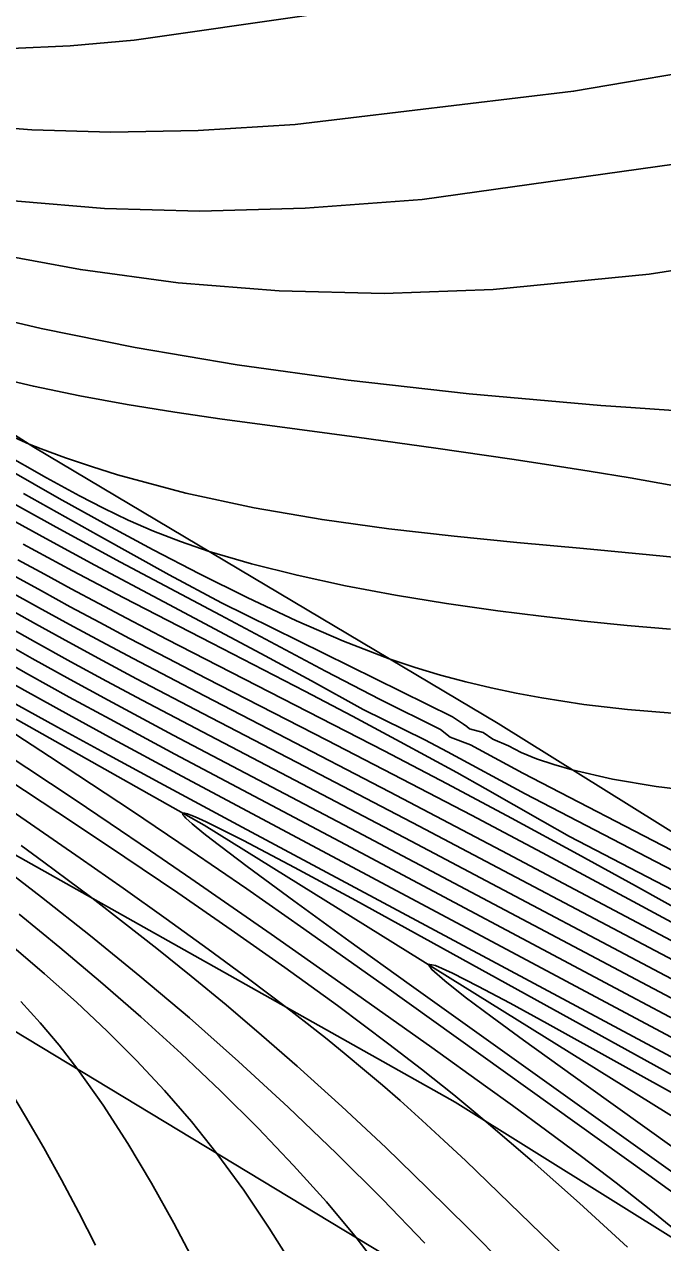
# Model space of a CAD drawing. Extents: x 2356077 to 2359823, y 225951 to 227822.
# Drawn here: x 2356880.59 to 2356899.54, y 227158.18 to 227194.35 of the extents above; entities that cross this region are included whole.
import ezdxf

# ---------------------------------------------------------------- set-up
doc = ezdxf.new("R2010")
doc.units = 0
for name, color, linetype in [('DTM Contours Major', 7, 'Continuous'), ('DTM Contours Minor', 7, 'Continuous'), ('PH Exist DTM Breakline', 7, 'Continuous'), ('PH Exist DTM Point', 7, 'Continuous')]:
    doc.layers.add(name, color=color, linetype=linetype)

msp = doc.modelspace()

# ---------------------------------------------------------------- linework, layer by layer
at = {"layer": 'DTM Contours Major'}
for points in [[(2356903.981, 227187.685), (2356899.143, 227186.94), (2356894.513, 227186.477), (2356891.273, 227186.365), (2356888.157, 227186.44), (2356885.156, 227186.681), (2356882.259, 227187.069), (2356879.457, 227187.585), (2356876.74, 227188.208), (2356874.327, 227188.853), (2356872.014, 227189.546), (2356869.837, 227190.259), (2356867.833, 227190.966), (2356866.04, 227191.642), (2356864.494, 227192.259), (2356863.375, 227192.729), (2356862.162, 227193.263), (2356861.037, 227193.771), (2356859.616, 227194.425)], [(2356899.827, 227173.896), (2356898.496, 227174.01), (2356897.207, 227174.162), (2356895.959, 227174.353), (2356895.198, 227174.492), (2356894.447, 227174.649), (2356893.7, 227174.827), (2356892.951, 227175.029), (2356892.195, 227175.258), (2356891.425, 227175.518), (2356890.066, 227176.038), (2356888.668, 227176.639), (2356887.207, 227177.339), (2356885.797, 227178.035), (2356884.421, 227178.746), (2356883.046, 227179.491), (2356881.627, 227180.279), (2356879.388, 227181.55)], [(2356900.479, 227167.807), (2356898.739, 227168.774), (2356897.024, 227169.717), (2356895.06, 227170.783), (2356893.15, 227171.802), (2356891.271, 227172.787), (2356888.638, 227174.142), (2356884.832, 227176.092), (2356883.628, 227176.719), (2356881.984, 227177.591), (2356881.187, 227178.023), (2356880.402, 227178.454)], [(2356900.966, 227164.824), (2356890.473, 227170.379), (2356885.016, 227173.252), (2356883.078, 227174.29), (2356881.95, 227174.904), (2356880.824, 227175.527), (2356879.704, 227176.156)], [(2356880.234, 227170.988), (2356882.248, 227169.597), (2356883.529, 227168.7), (2356884.805, 227167.794), (2356886.053, 227166.893), (2356887.25, 227166.013), (2356888.372, 227165.165), (2356888.992, 227164.685), (2356889.582, 227164.217), (2356890.149, 227163.759), (2356890.695, 227163.305), (2356891.227, 227162.853), (2356891.748, 227162.397), (2356892.402, 227161.811), (2356893.051, 227161.213), (2356893.698, 227160.605), (2356894.998, 227159.356), (2356897.171, 227157.244)], [(2356902.413, 227161.188), (2356896.118, 227164.682), (2356895.013, 227165.286), (2356894.059, 227165.794), (2356893.305, 227166.177), (2356892.797, 227166.404), (2356892.583, 227166.445), (2356892.689, 227166.285), (2356893.072, 227165.949), (2356893.685, 227165.468), (2356894.482, 227164.871), (2356895.415, 227164.188), (2356897.268, 227162.854), (2356901.623, 227159.737)], [(2356880.493, 227165.338), (2356881.065, 227164.707), (2356881.626, 227164.039), (2356882.179, 227163.325), (2356882.931, 227162.259), (2356883.663, 227161.123), (2356884.365, 227159.947), (2356885.029, 227158.76), (2356885.645, 227157.592)]]:
    msp.add_lwpolyline(points, dxfattribs=at)
at = {"layer": 'DTM Contours Minor'}
for points in [[(2356902.114, 227197.207), (2356895.335, 227195.794), (2356889.182, 227194.641), (2356883.858, 227193.884), (2356881.956, 227193.718), (2356880.202, 227193.634), (2356878.569, 227193.628), (2356877.033, 227193.691), (2356875.569, 227193.819), (2356874.15, 227194.003), (2356872.809, 227194.229), (2356871.469, 227194.498), (2356870.115, 227194.804), (2356868.741, 227195.148), (2356867.508, 227195.549), (2356866.069, 227195.94), (2356860.428, 227197.43), (2356857.439, 227198.227), (2356854.652, 227199.111), (2356852.031, 227200.047), (2356849.675, 227201.035), (2356849.012, 227201.352), (2356848.38, 227201.674), (2356841.402, 227206.714)], [(2356906.458, 227193.995), (2356896.9, 227192.368), (2356888.632, 227191.382), (2356885.755, 227191.205), (2356883.163, 227191.155), (2356880.814, 227191.22), (2356878.665, 227191.386), (2356876.676, 227191.64), (2356874.805, 227191.969), (2356873.083, 227192.344), (2356871.415, 227192.766), (2356869.784, 227193.226), (2356868.174, 227193.715), (2356866.57, 227194.222), (2356864.955, 227194.739)], [(2356901.008, 227190.36), (2356892.404, 227189.156), (2356888.929, 227188.89), (2356885.799, 227188.808), (2356882.97, 227188.885), (2356880.395, 227189.099), (2356878.031, 227189.426), (2356875.834, 227189.842), (2356873.843, 227190.306), (2356871.956, 227190.817), (2356870.166, 227191.361), (2356868.465, 227191.923), (2356866.844, 227192.491), (2356864.305, 227193.412), (2356863.333, 227193.768), (2356862.374, 227194.125), (2356861.419, 227194.489)], [(2356900.424, 227182.849), (2356898.595, 227182.972), (2356897.706, 227183.038), (2356893.798, 227183.381), (2356890.207, 227183.786), (2356886.909, 227184.247), (2356883.879, 227184.76), (2356881.093, 227185.321), (2356878.524, 227185.926)], [(2356899.846, 227180.659), (2356898.576, 227180.885), (2356897.36, 227181.087), (2356896.161, 227181.277), (2356895.061, 227181.443), (2356892.805, 227181.769), (2356890.465, 227182.092), (2356887.877, 227182.44), (2356886.471, 227182.633), (2356885.057, 227182.841), (2356883.643, 227183.068), (2356882.243, 227183.322), (2356880.865, 227183.608), (2356879.939, 227183.826)], [(2356900.157, 227178.502), (2356899.154, 227178.604), (2356897.193, 227178.789), (2356895.218, 227178.969), (2356893.352, 227179.152), (2356891.418, 227179.372), (2356889.434, 227179.647), (2356887.418, 227179.994), (2356885.388, 227180.431), (2356883.362, 227180.977), (2356882.589, 227181.22), (2356881.813, 227181.484), (2356881.096, 227181.749), (2356880.732, 227181.89), (2356878.333, 227182.978)], [(2356899.776, 227176.399), (2356898.488, 227176.507), (2356897.209, 227176.632), (2356895.932, 227176.776), (2356894.649, 227176.94), (2356893.127, 227177.159), (2356891.61, 227177.408), (2356890.123, 227177.686), (2356888.689, 227177.994), (2356887.333, 227178.332), (2356886.08, 227178.701), (2356885.229, 227178.993), (2356884.432, 227179.303), (2356883.677, 227179.632), (2356882.945, 227179.986), (2356882.229, 227180.351), (2356881.251, 227180.888), (2356879.897, 227181.662)], [(2356900.092, 227169.683), (2356895.395, 227172.121), (2356893.843, 227172.957), (2356893.239, 227173.188), (2356892.944, 227173.419), (2356891.154, 227174.302), (2356889.535, 227175.147), (2356886.416, 227176.807), (2356883.446, 227178.388), (2356881.537, 227179.421), (2356879.705, 227180.433)], [(2356900.749, 227171.553), (2356899.353, 227171.721), (2356898.05, 227171.945), (2356896.859, 227172.222), (2356896.313, 227172.378), (2356895.793, 227172.546), (2356895.341, 227172.731), (2356894.964, 227172.926), (2356894.502, 227173.128), (2356894.215, 227173.331), (2356893.806, 227173.432), (2356893.725, 227173.507), (2356893.632, 227173.578), (2356893.418, 227173.717), (2356893.3, 227173.788), (2356886.442, 227177.172), (2356884.893, 227178.008), (2356882.794, 227179.174), (2356880.573, 227180.425)], [(2356906.076, 227165.994), (2356895.463, 227171.507), (2356893.155, 227172.754), (2356892.478, 227173.105), (2356890.655, 227174.009), (2356889.119, 227174.858), (2356887.614, 227175.674), (2356884.739, 227177.206), (2356882.69, 227178.297), (2356881.336, 227179.027), (2356880.025, 227179.747)], [(2356908.554, 227164.126), (2356896.782, 227170.239), (2356895.979, 227170.691), (2356895.12, 227171.183), (2356894.271, 227171.664), (2356893.428, 227172.135), (2356892.59, 227172.598), (2356891.753, 227173.053), (2356890.332, 227173.811), (2356888.919, 227174.551), (2356886.155, 227175.977), (2356883.544, 227177.324), (2356882.02, 227178.128), (2356880.559, 227178.917)], [(2356907.565, 227163.506), (2356898.672, 227168.31), (2356895.978, 227169.751), (2356893.867, 227170.868), (2356891.809, 227171.945), (2356889.576, 227173.098), (2356886.002, 227174.932), (2356884.848, 227175.529), (2356883.72, 227176.12), (2356882.83, 227176.592), (2356881.957, 227177.062), (2356881.099, 227177.53), (2356880.252, 227177.999)], [(2356901.629, 227166.181), (2356894.769, 227169.815), (2356891.432, 227171.568), (2356888.118, 227173.285), (2356885.94, 227174.411), (2356883.819, 227175.523), (2356882.871, 227176.029), (2356881.936, 227176.534), (2356881.014, 227177.04), (2356880.104, 227177.547)], [(2356900.04, 227166.47), (2356892.318, 227170.541), (2356888.918, 227172.315), (2356885.889, 227173.889), (2356883.922, 227174.925), (2356882.914, 227175.465), (2356881.916, 227176.007), (2356880.929, 227176.55), (2356879.954, 227177.096)], [(2356901.175, 227165.289), (2356892.077, 227170.099), (2356888.62, 227171.911), (2356885.879, 227173.342), (2356884.09, 227174.287), (2356883.03, 227174.855), (2356881.975, 227175.429), (2356880.926, 227176.007), (2356879.886, 227176.592)], [(2356902.45, 227162.862), (2356885.144, 227172.099), (2356883.229, 227173.132), (2356881.919, 227173.849), (2356880.604, 227174.576), (2356877.977, 227176.053)], [(2356903.945, 227162.659), (2356898.605, 227165.491), (2356890.126, 227170.001), (2356885.062, 227172.685), (2356883.137, 227173.72), (2356881.927, 227174.38), (2356880.716, 227175.05), (2356879.509, 227175.728)], [(2356878.813, 227174.256), (2356881.342, 227172.613), (2356882.586, 227171.797), (2356883.808, 227170.987), (2356885.515, 227169.837), (2356887.199, 227168.68), (2356888.891, 227167.498), (2356891.287, 227165.801), (2356899.136, 227160.18), (2356900.564, 227159.145)], [(2356904.394, 227161.234), (2356887.064, 227170.512), (2356884.615, 227171.83), (2356883.102, 227172.651), (2356881.58, 227173.485), (2356880.057, 227174.329)], [(2356878.43, 227173.029), (2356881.118, 227171.262), (2356882.056, 227170.641), (2356883.581, 227169.622), (2356885.148, 227168.562), (2356886.736, 227167.467), (2356888.323, 227166.349), (2356889.889, 227165.216), (2356891.413, 227164.077), (2356892.381, 227163.33), (2356893.34, 227162.566), (2356893.822, 227162.174), (2356894.307, 227161.771), (2356895.674, 227160.601), (2356897.076, 227159.353), (2356898.501, 227158.043)], [(2356879.964, 227172.744), (2356882.073, 227171.344), (2356883.138, 227170.629), (2356884.335, 227169.816), (2356885.535, 227168.994), (2356887.924, 227167.337), (2356890.257, 227165.7), (2356892.692, 227163.973), (2356894.288, 227162.827), (2356895.086, 227162.248), (2356896.105, 227161.501), (2356897.13, 227160.737), (2356898.158, 227159.953), (2356899.19, 227159.142), (2356900.224, 227158.302)], [(2356900.138, 227162.982), (2356892.459, 227167.223), (2356890.433, 227168.334), (2356888.614, 227169.318), (2356887.1, 227170.116), (2356885.99, 227170.671), (2356885.662, 227170.819), (2356885.535, 227170.871), (2356885.434, 227170.907), (2356885.359, 227170.927), (2356885.312, 227170.93), (2356885.294, 227170.916), (2356885.302, 227170.886), (2356885.334, 227170.84), (2356885.392, 227170.779), (2356885.575, 227170.612), (2356885.922, 227170.329), (2356886.14, 227170.157), (2356887.205, 227169.35), (2356888.593, 227168.327), (2356890.223, 227167.144), (2356892.015, 227165.855), (2356899.915, 227160.209)], [(2356880.496, 227169.969), (2356881.171, 227169.477), (2356881.868, 227168.961), (2356882.592, 227168.414), (2356883.537, 227167.689), (2356884.523, 227166.914), (2356885.541, 227166.095), (2356886.582, 227165.237), (2356887.635, 227164.344), (2356888.691, 227163.423), (2356890.02, 227162.22), (2356891.321, 227161.001), (2356892.576, 227159.79), (2356893.769, 227158.61), (2356894.884, 227157.485)], [(2356879.659, 227169.55), (2356881.103, 227168.439), (2356882.561, 227167.287), (2356884.025, 227166.091), (2356885.492, 227164.85), (2356886.954, 227163.561), (2356888.428, 227162.205), (2356889.862, 227160.831), (2356891.224, 227159.473), (2356892.484, 227158.164)], [(2356880.436, 227167.93), (2356881.645, 227166.942), (2356882.853, 227165.925), (2356884.051, 227164.881), (2356885.25, 227163.793), (2356886.416, 227162.689), (2356887.533, 227161.579), (2356888.586, 227160.475), (2356889.562, 227159.388), (2356890.446, 227158.328), (2356891.052, 227157.543)], [(2356880.215, 227167), (2356881.192, 227166.165), (2356882.144, 227165.315), (2356883.055, 227164.458), (2356883.927, 227163.587), (2356884.759, 227162.695), (2356885.554, 227161.778), (2356886.312, 227160.827), (2356887.108, 227159.734), (2356887.863, 227158.612), (2356888.577, 227157.477)], [(2356880.189, 227162.654), (2356880.627, 227161.925), (2356881.167, 227160.995), (2356881.699, 227160.043), (2356882.214, 227159.078), (2356882.701, 227158.109)]]:
    msp.add_lwpolyline(points, dxfattribs=at)
at = {"layer": 'PH Exist DTM Breakline'}
for points in [[(2357004.214, 227103.914), (2356991.287, 227110.068), (2356980.978, 227116.297), (2356970.473, 227123.347), (2356961.286, 227132.494), (2356948.905, 227141.558), (2356935.397, 227149.152), (2356921.407, 227156.77), (2356909.769, 227164.171), (2356894.659, 227173.593), (2356880.876, 227181.799), (2356863.452, 227192.924), (2356849.479, 227201.151), (2356841.501, 227207.716)], [(2356845.766, 227194.655), (2356853.969, 227189.123), (2356862.736, 227184.209), (2356869.333, 227180.826), (2356876.141, 227176.086), (2356885.936, 227170.579), (2356899.652, 227162.048), (2356913.988, 227153.146), (2356929.206, 227144.397), (2356945.059, 227135.06), (2356958.825, 227125.117)], [(2357155.348, 226996.955), (2357128.448, 227014.182), (2357101.337, 227031.473), (2357077.603, 227046.254), (2357053.666, 227060.059), (2357032.869, 227072.571), (2357008.169, 227087.493), (2356986.501, 227100.092), (2356962.443, 227115.551), (2356940.024, 227128.271), (2356918.699, 227141.164), (2356897.865, 227153.843), (2356874.115, 227168.2), (2356855.847, 227178.772), (2356834.49, 227192.255)], [(2356847.087, 227190.239), (2356863.916, 227179.1), (2356877.122, 227171.49), (2356893.386, 227162.346), (2356906.978, 227153.855), (2356922.11, 227145.27), (2356936.477, 227136.025)]]:
    msp.add_lwpolyline(points, dxfattribs=at)
at = {"layer": 'PH Exist DTM Point'}
msp.add_line((2356898.234, 227183.014), (2356898.234, 227183.014), dxfattribs=at)

doc.saveas('drawing.dxf')
